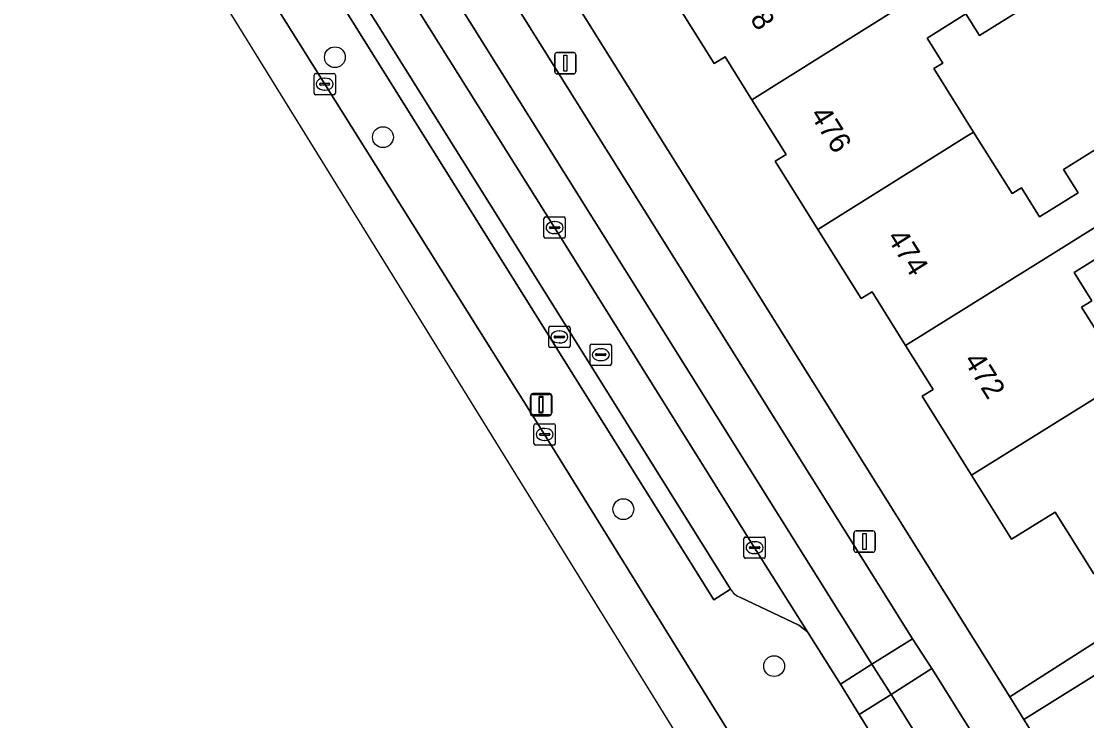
# Model space of a CAD drawing. Extents: x 159664 to 160323, y 385312 to 386115.
# Drawn here: x 159843.08 to 159893.01, y 385552.74 to 385585.55 of the extents above; entities that cross this region are included whole.
import ezdxf

# ---------------------------------------------------------------- set-up
doc = ezdxf.new("R2010")
doc.units = 0
for name, color, linetype in [('IMGEO_Berm_groen', 7, 'Continuous'), ('IMGEO_Boom', 7, 'Continuous'), ('IMGEO_Erf', 7, 'Continuous'), ('IMGEO_Fietspad_gesloten', 7, 'Continuous'), ('IMGEO_Kolk', 7, 'Continuous'), ('IMGEO_Lichtmast', 7, 'Continuous'), ('IMGEO_Pand', 7, 'Continuous'), ('IMGEO_Pand_nummerreeks', 7, 'Continuous'), ('IMGEO_Parkeervlak_open', 7, 'Continuous'), ('IMGEO_Rijbaan_lokaal_open', 7, 'Continuous'), ('IMGEO_Rijbaan_regionaal_gesloten', 7, 'Continuous'), ('IMGEO_Rioolput', 7, 'Continuous'), ('IMGEO_Voetpad_open', 7, 'Continuous')]:
    doc.layers.add(name, color=color, linetype=linetype)

msp = doc.modelspace()

# ---------------------------------------------------------------- linework, layer by layer
at = {"layer": 'IMGEO_Berm_groen'}
for points in [[(159846.627, 385604.709), (159833.243, 385626.143), (159807.631, 385667.282), (159806.941, 385666.857), (159814.156, 385651.736), (159814.529, 385651.059), (159816.223, 385648.36), (159826.472, 385631.922), (159836.763, 385615.483), (159847.008, 385599.042), (159857.295, 385582.597), (159867.603, 385566.167), (159877.784, 385549.723), (159885.92, 385536.669), (159886.916, 385535.078)], [(159876.309, 385558.909), (159875.537, 385558.415), (159867.868, 385570.698), (159846.627, 385604.709)], [(159882.747, 385552.379), (159882.351, 385553.034), (159881.463, 385554.46), (159879.919, 385556.907), (159879.509, 385557.226), (159876.789, 385558.511)]]:
    msp.add_lwpolyline(points, dxfattribs=at)
msp.add_arc((159877.14, 385559.423), 0.977, 211.7244, 248.9468, dxfattribs=at)
at = {"layer": 'IMGEO_Boom'}
for centre in [(159857.773, 385583.86), (159860.024, 385580.112), (159871.291, 385562.66), (159878.36, 385555.301)]:
    msp.add_circle(centre, 0.489, dxfattribs=at)
at = {"layer": 'IMGEO_Erf'}
for points in [[(159867.78, 385588.482), (159889.403, 385553.858), (159914.966, 385570.208), (159915.357, 385570.457), (159907.52, 385590.473)], [(159893.335, 385559.633), (159891.528, 385562.523), (159889.488, 385561.247), (159887.613, 385564.249), (159885.296, 385567.958), (159885.806, 385568.276), (159884.521, 385570.334), (159882.946, 385572.856), (159882.436, 385572.537), (159880.41, 385575.781), (159878.41, 385578.984), (159878.919, 385579.302), (159877.318, 385581.866), (159876.059, 385583.882), (159875.549, 385583.563), (159873.206, 385587.314)], [(159890.741, 385586.607), (159887.979, 385584.88), (159887.345, 385585.894), (159885.531, 385584.76), (159886.263, 385583.587), (159885.845, 385583.326), (159887.708, 385580.346), (159889.51, 385577.463), (159889.953, 385577.74), (159890.803, 385576.379), (159892.607, 385577.507), (159891.923, 385578.601), (159894.67, 385580.318)], [(159894.246, 385574.906), (159892.419, 385573.763), (159893.248, 385572.436), (159892.77, 385572.138), (159894.866, 385568.785)], [(159930.483, 385546.685), (159918.508, 385564.491), (159915.634, 385568.765), (159890.065, 385552.798), (159891.585, 385550.364), (159906.565, 385526.327)]]:
    msp.add_lwpolyline(points, dxfattribs=at)
at = {"layer": 'IMGEO_Fietspad_gesloten'}
for points in [[(159864.207, 385589.594), (159860.229, 385595.988), (159838.744, 385630.408), (159834.781, 385636.775), (159814.499, 385669.276), (159812.581, 385668.063), (159836.817, 385629.225), (159858.356, 385594.735), (159882.933, 385555.398), (159884.847, 385556.58)], [(159885.751, 385555.181), (159884.847, 385556.58), (159882.933, 385555.398), (159883.846, 385553.963)], [(159885.751, 385555.181), (159883.846, 385553.963), (159890.901, 385542.671), (159892.478, 385540.113), (159892.974, 385538.854), (159893.168, 385538.352), (159895.535, 385539.314), (159895.309, 385539.901)]]:
    msp.add_lwpolyline(points, close=True, dxfattribs=at)
at = {"layer": 'IMGEO_Kolk'}
for p, q in [((159856.795, 385582.172), (159856.795, 385583.024)), ((159856.87, 385583.098), (159857.722, 385583.098)), ((159857.283, 385582.878), (159857.308, 385582.878)), ((159857.796, 385583.024), (159857.796, 385582.172)), ((159857.054, 385582.592), (159857.054, 385582.604)), ((159857.492, 385582.555), (159857.094, 385582.555)), ((159857.097, 385582.641), (159857.495, 385582.641)), ((159857.306, 385582.318), (159857.281, 385582.318)), ((159857.538, 385582.604), (159857.538, 385582.592)), ((159857.722, 385582.098), (159856.87, 385582.098)), ((159867.643, 385576.369), (159868.495, 385576.369)), ((159867.568, 385575.443), (159867.568, 385576.295)), ((159867.827, 385575.863), (159867.827, 385575.875)), ((159868.265, 385575.826), (159867.867, 385575.826)), ((159867.87, 385575.912), (159868.268, 385575.912)), ((159868.056, 385576.149), (159868.081, 385576.149)), ((159868.311, 385575.875), (159868.311, 385575.863)), ((159868.569, 385576.295), (159868.569, 385575.443)), ((159868.495, 385575.369), (159867.643, 385575.369)), ((159868.079, 385575.589), (159868.054, 385575.589)), ((159867.103, 385565.742), (159867.103, 385566.594)), ((159867.178, 385566.668), (159868.03, 385566.668)), ((159867.591, 385566.448), (159867.616, 385566.448)), ((159868.104, 385566.594), (159868.104, 385565.742)), ((159867.362, 385566.162), (159867.362, 385566.174)), ((159867.8, 385566.125), (159867.402, 385566.125)), ((159867.405, 385566.211), (159867.803, 385566.211)), ((159867.614, 385565.888), (159867.589, 385565.888)), ((159867.846, 385566.174), (159867.846, 385566.162)), ((159868.03, 385565.668), (159867.178, 385565.668)), ((159877.017, 385561.356), (159877.869, 385561.356)), ((159876.942, 385560.43), (159876.942, 385561.282)), ((159877.201, 385560.85), (159877.201, 385560.862)), ((159877.244, 385560.899), (159877.642, 385560.899)), ((159877.43, 385561.136), (159877.455, 385561.136)), ((159877.685, 385560.862), (159877.685, 385560.85)), ((159877.943, 385561.282), (159877.943, 385560.43)), ((159877.869, 385560.356), (159877.017, 385560.356)), ((159877.639, 385560.813), (159877.241, 385560.813)), ((159877.453, 385560.576), (159877.428, 385560.576))]:
    msp.add_line(p, q, dxfattribs=at)
for points in [[(159856.795, 385582.172), (159856.795, 385583.024)], [(159856.87, 385583.098), (159857.722, 385583.098)], [(159857.796, 385583.024), (159857.796, 385582.172)], [(159857.722, 385582.098), (159856.87, 385582.098)], [(159867.643, 385576.369), (159868.495, 385576.369)], [(159867.568, 385575.443), (159867.568, 385576.295)], [(159868.569, 385576.295), (159868.569, 385575.443)], [(159868.495, 385575.369), (159867.643, 385575.369)], [(159867.103, 385565.742), (159867.103, 385566.594)], [(159867.178, 385566.668), (159868.03, 385566.668)], [(159868.104, 385566.594), (159868.104, 385565.742)], [(159868.03, 385565.668), (159867.178, 385565.668)], [(159877.017, 385561.356), (159877.869, 385561.356)], [(159876.942, 385560.43), (159876.942, 385561.282)], [(159877.943, 385561.282), (159877.943, 385560.43)], [(159877.869, 385560.356), (159877.017, 385560.356)]]:
    msp.add_lwpolyline(points, dxfattribs=at)
for centre, radius, start, end in [((159856.872, 385583.022), 0.0765, 91.552, 178.448), ((159856.872, 385583.022), 0.0765, 91.552, 178.448), ((159857.72, 385583.022), 0.0765, 1.552, 88.448), ((159857.72, 385583.022), 0.0765, 1.552, 88.448), ((159857.094, 385582.601), 0.0403, 85.8775, 175.7526), ((159857.091, 385582.591), 0.0366, 178.938, 274.7102), ((159857.495, 385582.598), 0.043, 264.8664, 352.4533), ((159857.499, 385582.603), 0.0386, 1.7309, 96.639), ((159856.872, 385582.174), 0.0765, 181.552, 268.448), ((159856.872, 385582.174), 0.0765, 181.552, 268.448), ((159857.72, 385582.174), 0.0765, 271.552, 358.448), ((159857.72, 385582.174), 0.0765, 271.552, 358.448), ((159867.645, 385576.293), 0.0765, 91.552, 178.448), ((159867.645, 385576.293), 0.0765, 91.552, 178.448), ((159868.493, 385576.293), 0.0765, 1.552, 88.448), ((159868.493, 385576.293), 0.0765, 1.552, 88.448), ((159867.867, 385575.872), 0.0403, 85.8775, 175.7526), ((159867.864, 385575.862), 0.0366, 178.938, 274.7102), ((159868.268, 385575.869), 0.043, 264.8664, 352.4533), ((159868.272, 385575.874), 0.0386, 1.7309, 96.639), ((159867.645, 385575.445), 0.0765, 181.552, 268.448), ((159867.645, 385575.445), 0.0765, 181.552, 268.448), ((159868.493, 385575.445), 0.0765, 271.552, 358.448), ((159868.493, 385575.445), 0.0765, 271.552, 358.448), ((159867.18, 385566.592), 0.0765, 91.552, 178.448), ((159867.18, 385566.592), 0.0765, 91.552, 178.448), ((159868.028, 385566.592), 0.0765, 1.552, 88.448), ((159868.028, 385566.592), 0.0765, 1.552, 88.448), ((159867.402, 385566.171), 0.0403, 85.8775, 175.7526), ((159867.399, 385566.161), 0.0366, 178.938, 274.7102), ((159867.803, 385566.168), 0.043, 264.8664, 352.4533), ((159867.807, 385566.173), 0.0386, 1.7309, 96.639), ((159867.18, 385565.744), 0.0765, 181.552, 268.448), ((159867.18, 385565.744), 0.0765, 181.552, 268.448), ((159868.028, 385565.744), 0.0765, 271.552, 358.448), ((159868.028, 385565.744), 0.0765, 271.552, 358.448), ((159877.019, 385561.28), 0.0765, 91.552, 178.448), ((159877.019, 385561.28), 0.0765, 91.552, 178.448), ((159877.867, 385561.28), 0.0765, 1.552, 88.448), ((159877.867, 385561.28), 0.0765, 1.552, 88.448), ((159877.241, 385560.859), 0.0403, 85.8775, 175.7526), ((159877.238, 385560.849), 0.0366, 178.938, 274.7102), ((159877.642, 385560.856), 0.043, 264.8664, 352.4533), ((159877.646, 385560.861), 0.0386, 1.7309, 96.639), ((159877.019, 385560.432), 0.0765, 181.552, 268.448), ((159877.019, 385560.432), 0.0765, 181.552, 268.448), ((159877.867, 385560.432), 0.0765, 271.552, 358.448), ((159877.867, 385560.432), 0.0765, 271.552, 358.448)]:
    msp.add_arc(centre, radius, start, end, dxfattribs=at)
for centre, major_axis, ratio, start_param, end_param in [((159857.282, 385582.598), (-0.387, 0.002), 0.722429, 4.712389, 7.853982), ((159857.307, 385582.598), (-0.39, 0.002), 0.717154, 1.570796, 4.712389), ((159868.055, 385575.869), (-0.387, 0.002), 0.722429, 4.712389, 7.853982), ((159868.08, 385575.869), (-0.39, 0.002), 0.717154, 1.570796, 4.712389), ((159867.59, 385566.168), (-0.387, 0.002), 0.722429, 4.712389, 7.853982), ((159867.615, 385566.168), (-0.39, 0.002), 0.717154, 1.570796, 4.712389), ((159877.429, 385560.856), (-0.387, 0.002), 0.722429, 4.712389, 7.853982), ((159877.454, 385560.856), (-0.39, 0.002), 0.717154, 1.570796, 4.712389)]:
    msp.add_ellipse(centre, major_axis=major_axis, ratio=ratio, start_param=start_param, end_param=end_param, dxfattribs=at)
at = {"layer": 'IMGEO_Lichtmast'}
for p, q in [((159868.075, 385583.177), (159868.075, 385583.977)), ((159868.075, 385583.977), (159868.075, 385583.177)), ((159868.175, 385584.077), (159868.965, 385584.077)), ((159868.965, 385584.077), (159868.175, 385584.077)), ((159869.065, 385583.977), (159869.065, 385583.177)), ((159869.065, 385583.177), (159869.065, 385583.977)), ((159868.965, 385583.077), (159868.175, 385583.077)), ((159868.175, 385583.077), (159868.965, 385583.077)), ((159866.933, 385567.143), (159866.933, 385567.943)), ((159866.933, 385567.943), (159866.933, 385567.143)), ((159866.95, 385567.183), (159866.95, 385567.983)), ((159866.95, 385567.983), (159866.95, 385567.183)), ((159867.033, 385568.043), (159867.823, 385568.043)), ((159867.823, 385568.043), (159867.033, 385568.043)), ((159867.05, 385568.083), (159867.84, 385568.083)), ((159867.84, 385568.083), (159867.05, 385568.083)), ((159867.923, 385567.943), (159867.923, 385567.143)), ((159867.923, 385567.143), (159867.923, 385567.943)), ((159867.94, 385567.983), (159867.94, 385567.183)), ((159867.94, 385567.183), (159867.94, 385567.983)), ((159867.823, 385567.043), (159867.033, 385567.043)), ((159867.033, 385567.043), (159867.823, 385567.043)), ((159867.84, 385567.083), (159867.05, 385567.083)), ((159867.05, 385567.083), (159867.84, 385567.083)), ((159882.101, 385560.741), (159882.101, 385561.541)), ((159882.101, 385561.541), (159882.101, 385560.741)), ((159882.201, 385561.641), (159882.991, 385561.641)), ((159882.991, 385561.641), (159882.201, 385561.641)), ((159883.091, 385561.541), (159883.091, 385560.741)), ((159883.091, 385560.741), (159883.091, 385561.541)), ((159882.991, 385560.641), (159882.201, 385560.641)), ((159882.201, 385560.641), (159882.991, 385560.641))]:
    msp.add_line(p, q, dxfattribs=at)
for points in [[(159868.495, 385583.952), (159868.645, 385583.952), (159868.645, 385583.202), (159868.495, 385583.202), (159868.495, 385583.952)], [(159867.353, 385567.918), (159867.503, 385567.918), (159867.503, 385567.168), (159867.353, 385567.168), (159867.353, 385567.918)], [(159867.37, 385567.958), (159867.52, 385567.958), (159867.52, 385567.208), (159867.37, 385567.208), (159867.37, 385567.958)], [(159882.521, 385561.516), (159882.671, 385561.516), (159882.671, 385560.766), (159882.521, 385560.766), (159882.521, 385561.516)]]:
    msp.add_lwpolyline(points, dxfattribs=at)
for centre, start, end in [((159868.175, 385583.977), 90, 180), ((159868.175, 385583.977), 90, 180), ((159868.965, 385583.977), 0, 90), ((159868.965, 385583.977), 360, 90), ((159868.175, 385583.177), 180, 270), ((159868.175, 385583.177), 180, 270), ((159868.965, 385583.177), 270, 0), ((159868.965, 385583.177), 270, 0), ((159867.033, 385567.943), 90, 180), ((159867.033, 385567.943), 90, 180), ((159867.05, 385567.983), 90, 180), ((159867.05, 385567.983), 90, 180), ((159867.823, 385567.943), 0, 90), ((159867.823, 385567.943), 360, 90), ((159867.84, 385567.983), 0, 90), ((159867.84, 385567.983), 360, 90), ((159867.033, 385567.143), 180, 270), ((159867.033, 385567.143), 180, 270), ((159867.05, 385567.183), 180, 270), ((159867.05, 385567.183), 180, 270), ((159867.823, 385567.143), 270, 0), ((159867.823, 385567.143), 270, 0), ((159867.84, 385567.183), 270, 0), ((159867.84, 385567.183), 270, 0), ((159882.201, 385561.541), 90, 180), ((159882.201, 385561.541), 90, 180), ((159882.991, 385561.541), 0, 90), ((159882.991, 385561.541), 360, 90), ((159882.201, 385560.741), 180, 270), ((159882.201, 385560.741), 180, 270), ((159882.991, 385560.741), 270, 0), ((159882.991, 385560.741), 270, 0)]:
    msp.add_arc(centre, 0.1, start, end, dxfattribs=at)
at = {"layer": 'IMGEO_Pand'}
for points in [[(159889.098, 385589.234), (159887.761, 385591.373), (159884.955, 385589.619), (159885.662, 385588.488), (159883.906, 385587.39), (159883.085, 385588.704), (159882.616, 385588.411), (159880.464, 385591.853), (159880.312, 385591.758), (159873.206, 385587.314), (159875.549, 385583.563), (159876.059, 385583.882), (159877.318, 385581.866), (159884.255, 385586.205)], [(159885.845, 385583.326), (159886.263, 385583.587), (159885.531, 385584.76), (159887.345, 385585.894), (159887.979, 385584.88), (159890.741, 385586.607), (159890.541, 385586.926), (159889.098, 385589.234), (159884.255, 385586.205), (159877.318, 385581.866), (159878.919, 385579.302), (159878.41, 385578.984), (159880.41, 385575.781), (159887.397, 385580.151), (159887.708, 385580.346)], [(159896.304, 385577.704), (159894.67, 385580.318), (159891.923, 385578.601), (159892.607, 385577.507), (159890.803, 385576.379), (159889.953, 385577.74), (159889.51, 385577.463), (159887.708, 385580.346), (159887.397, 385580.151), (159880.41, 385575.781), (159882.436, 385572.537), (159882.946, 385572.856), (159884.521, 385570.334), (159891.428, 385574.654)], [(159894.866, 385568.785), (159892.77, 385572.138), (159893.248, 385572.436), (159892.419, 385573.763), (159894.246, 385574.906), (159894.905, 385573.853), (159897.642, 385575.564), (159896.304, 385577.704), (159891.428, 385574.654), (159884.521, 385570.334), (159885.806, 385568.276), (159885.296, 385567.958), (159887.613, 385564.249), (159894.556, 385568.591)], [(159894.556, 385568.591), (159887.613, 385564.249), (159889.488, 385561.247), (159891.528, 385562.523), (159893.335, 385559.633), (159897.528, 385562.255), (159902.893, 385565.641), (159901.415, 385568.005), (159898.79, 385566.364), (159899.373, 385565.432), (159897.639, 385564.349), (159894.866, 385568.785)]]:
    msp.add_lwpolyline(points, close=True, dxfattribs=at)
at = {"layer": 'IMGEO_Parkeervlak_open'}
msp.add_lwpolyline([(159876.789, 385558.511), (159879.509, 385557.226), (159879.919, 385556.907), (159877.444, 385560.856), (159868.07, 385575.869), (159858.587, 385591.005), (159849.033, 385606.343), (159839.142, 385622.188), (159829.027, 385638.425), (159819.599, 385653.501), (159811.099, 385667.149), (159811.345, 385666.377), (159811.461, 385663.059), (159811.616, 385662.57), (159834.377, 385626.089), (159847.356, 385605.269), (159866.456, 385574.693), (159876.309, 385558.909)], dxfattribs=at)
msp.add_arc((159877.14, 385559.423), 0.977, 211.7244, 248.9468, dxfattribs=at)
at = {"layer": 'IMGEO_Rijbaan_lokaal_open'}
for points in [[(159881.463, 385554.46), (159882.933, 385555.398), (159858.356, 385594.735), (159836.817, 385629.225), (159812.581, 385668.063), (159811.099, 385667.149), (159819.599, 385653.501), (159829.027, 385638.425), (159839.142, 385622.188), (159849.033, 385606.343), (159858.587, 385591.005), (159868.07, 385575.869), (159877.444, 385560.856), (159879.919, 385556.907)], [(159882.351, 385553.034), (159883.846, 385553.963), (159882.933, 385555.398), (159881.463, 385554.46)]]:
    msp.add_lwpolyline(points, close=True, dxfattribs=at)
msp.add_lwpolyline([(159886.329, 385543.05), (159887.392, 385537.644), (159891.809, 385538.539), (159890.901, 385542.671), (159883.846, 385553.963), (159882.351, 385553.034), (159882.747, 385552.379)], dxfattribs=at)
at = {"layer": 'IMGEO_Rijbaan_regionaal_gesloten'}
msp.add_lwpolyline([(159793.146, 385682.519), (159877.337, 385546.343), (159888.265, 385528.715), (159890.1, 385529.993), (159886.916, 385535.078), (159885.92, 385536.669), (159877.784, 385549.723), (159867.603, 385566.167), (159857.295, 385582.597), (159847.008, 385599.042)], dxfattribs=at)
at = {"layer": 'IMGEO_Rioolput'}
for p, q in [((159867.792, 385570.315), (159867.792, 385571.167)), ((159867.867, 385571.241), (159868.719, 385571.241)), ((159868.28, 385571.021), (159868.305, 385571.021)), ((159868.793, 385571.167), (159868.793, 385570.315)), ((159868.051, 385570.735), (159868.051, 385570.747)), ((159868.489, 385570.698), (159868.091, 385570.698)), ((159868.094, 385570.784), (159868.492, 385570.784)), ((159868.303, 385570.461), (159868.278, 385570.461)), ((159868.535, 385570.747), (159868.535, 385570.735)), ((159869.734, 385569.481), (159869.734, 385570.333)), ((159869.809, 385570.407), (159870.661, 385570.407)), ((159870.735, 385570.333), (159870.735, 385569.481)), ((159868.719, 385570.241), (159867.867, 385570.241)), ((159869.993, 385569.901), (159869.993, 385569.913)), ((159870.431, 385569.864), (159870.033, 385569.864)), ((159870.036, 385569.95), (159870.434, 385569.95)), ((159870.222, 385570.187), (159870.247, 385570.187)), ((159870.477, 385569.913), (159870.477, 385569.901)), ((159870.661, 385569.407), (159869.809, 385569.407)), ((159870.245, 385569.627), (159870.22, 385569.627))]:
    msp.add_line(p, q, dxfattribs=at)
for points in [[(159867.792, 385570.315), (159867.792, 385571.167)], [(159867.867, 385571.241), (159868.719, 385571.241)], [(159868.793, 385571.167), (159868.793, 385570.315)], [(159869.734, 385569.481), (159869.734, 385570.333)], [(159869.809, 385570.407), (159870.661, 385570.407)], [(159870.735, 385570.333), (159870.735, 385569.481)], [(159868.719, 385570.241), (159867.867, 385570.241)], [(159870.661, 385569.407), (159869.809, 385569.407)]]:
    msp.add_lwpolyline(points, dxfattribs=at)
for centre, radius, start, end in [((159867.869, 385571.165), 0.0765, 91.552, 178.448), ((159867.869, 385571.165), 0.0765, 91.552, 178.448), ((159868.717, 385571.165), 0.0765, 1.552, 88.448), ((159868.717, 385571.165), 0.0765, 1.552, 88.448), ((159867.869, 385570.317), 0.0765, 181.552, 268.448), ((159867.869, 385570.317), 0.0765, 181.552, 268.448), ((159868.091, 385570.744), 0.0403, 85.8775, 175.7526), ((159868.088, 385570.734), 0.0366, 178.938, 274.7102), ((159868.492, 385570.741), 0.043, 264.8664, 352.4533), ((159868.496, 385570.746), 0.0386, 1.7309, 96.639), ((159868.717, 385570.317), 0.0765, 271.552, 358.448), ((159868.717, 385570.317), 0.0765, 271.552, 358.448), ((159869.811, 385570.331), 0.0765, 91.552, 178.448), ((159869.811, 385570.331), 0.0765, 91.552, 178.448), ((159870.659, 385570.331), 0.0765, 1.552, 88.448), ((159870.659, 385570.331), 0.0765, 1.552, 88.448), ((159870.033, 385569.91), 0.0403, 85.8775, 175.7526), ((159870.03, 385569.9), 0.0366, 178.938, 274.7102), ((159870.434, 385569.907), 0.043, 264.8664, 352.4533), ((159870.438, 385569.912), 0.0386, 1.7309, 96.639), ((159869.811, 385569.483), 0.0765, 181.552, 268.448), ((159869.811, 385569.483), 0.0765, 181.552, 268.448), ((159870.659, 385569.483), 0.0765, 271.552, 358.448), ((159870.659, 385569.483), 0.0765, 271.552, 358.448)]:
    msp.add_arc(centre, radius, start, end, dxfattribs=at)
for centre, major_axis, ratio, start_param, end_param in [((159868.279, 385570.741), (-0.387, 0.002), 0.722429, 4.712389, 7.853982), ((159868.304, 385570.741), (-0.39, 0.002), 0.717154, 1.570796, 4.712389), ((159870.221, 385569.907), (-0.387, 0.002), 0.722429, 4.712389, 7.853982), ((159870.246, 385569.907), (-0.39, 0.002), 0.717154, 1.570796, 4.712389)]:
    msp.add_ellipse(centre, major_axis=major_axis, ratio=ratio, start_param=start_param, end_param=end_param, dxfattribs=at)
at = {"layer": 'IMGEO_Voetpad_open'}
for points in [[(159812.9, 385671.872), (159813.624, 385670.711), (159814.499, 385669.276), (159834.781, 385636.775), (159835.156, 385637.017), (159839.139, 385630.643), (159838.744, 385630.408), (159860.229, 385595.988), (159860.6, 385596.225), (159864.586, 385589.841), (159864.207, 385589.594), (159884.847, 385556.58), (159885.751, 385555.181), (159895.309, 385539.901), (159895.535, 385539.314), (159896.144, 385537.71), (159901.374, 385524.677)], [(159846.627, 385604.709), (159867.868, 385570.698), (159875.537, 385558.415), (159876.309, 385558.909), (159866.456, 385574.693), (159847.356, 385605.269)], [(159906.565, 385526.327), (159891.585, 385550.364), (159890.065, 385552.798), (159889.403, 385553.858), (159867.78, 385588.482)], [(159914.966, 385570.208), (159889.403, 385553.858), (159890.065, 385552.798), (159915.634, 385568.765)]]:
    msp.add_lwpolyline(points, dxfattribs=at)

# ---------------------------------------------------------------- texts
at = {"layer": 'IMGEO_Pand_nummerreeks'}
for s, rotation, p in [('478', 301.9908, (159876.416, 385586.932)), ('476', 301.988, (159880.017, 385581.168)), ('474', 301.9879, (159883.619, 385575.402)), ('472', 301.9879, (159887.218, 385569.638))]:
    msp.add_text(s, height=1, rotation=rotation, dxfattribs=at).set_placement(p)

doc.saveas('drawing.dxf')
